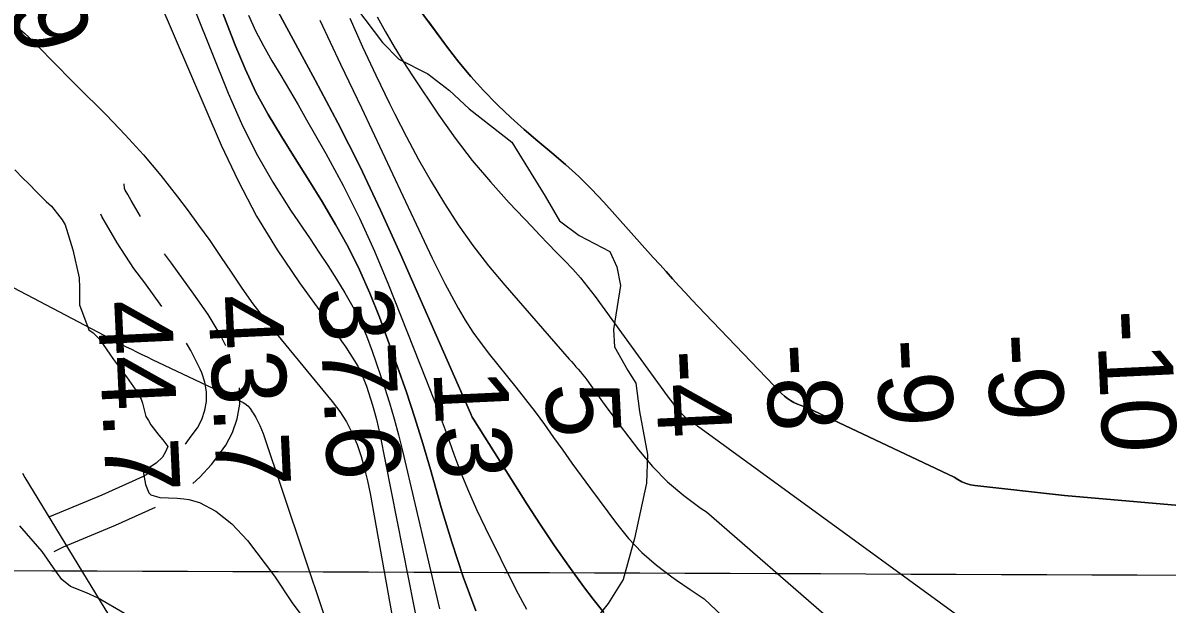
# Model space of a CAD drawing. Extents: x 3146026 to 3183936, y 897894 to 923344.
# Drawn here: x 3176640 to 3177673, y 909321 to 909845 of the extents above; entities that cross this region are included whole.
import ezdxf

# ---------------------------------------------------------------- set-up
doc = ezdxf.new("R2010")
doc.units = 0
for name, color, linetype in [('V-GRID-MAJR', 7, 'Continuous'), ('V-RIVR-EDGE', 7, 'Continuous'), ('V-RIVR-RANG', 7, 'Continuous'), ('V-ROAD-CNTR', 7, 'Continuous'), ('V-SITE-VEGE', 7, 'Continuous'), ('V-TOPO-DPTH', 7, 'Continuous'), ('V-TOPO-MAJR', 7, 'Continuous'), ('V-TOPO-MINR', 7, 'Continuous'), ('V-TOPO-WATR', 7, 'Continuous')]:
    doc.layers.add(name, color=color, linetype=linetype)

msp = doc.modelspace()

# ---------------------------------------------------------------- linework, layer by layer
at = {"layer": 'V-GRID-MAJR'}
msp.add_spline([(3150267.842, 909437.3570000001), (3155490.4390000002, 909418.746), (3160713.04, 909400.895), (3165935.643, 909383.804), (3171158.249, 909367.4720000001), (3176380.857, 909351.9), (3181603.467, 909337.087), (3181603.468, 909337.087)], degree=3, dxfattribs=at)
at = {"layer": 'V-RIVR-EDGE'}
msp.add_lwpolyline([(3176941.1836105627, 909858.1145793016), (3176964.6625229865, 909827.1109627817), (3176979.40585514, 909812.2945378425), (3177005.6993936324, 909798.8351746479), (3177025.0614378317, 909784.0073289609), (3177043.0333001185, 909767.3354246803), (3177081.2943752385, 909737.2190041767), (3177111.6579568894, 909688.6471507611), (3177124.535531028, 909666.4453548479), (3177142.0535166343, 909653.0076910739), (3177169.7303845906, 909638.6211592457), (3177176.1623192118, 909624.7490340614), (3177179.354302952, 909608.1136761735), (3177176.536250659, 909589.1838092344), (3177173.2517588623, 909568.407599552), (3177174.1366707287, 909552.7016944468), (3177186.0927866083, 909531.425925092), (3177193.4541740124, 909519.8608717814), (3177196.6244583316, 909494.4499610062), (3177203.918463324, 909455.6345066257), (3177202.9307647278, 909429.772003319), (3177192.184382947, 909379.916180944), (3177181.931850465, 909342.9916102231), (3177168.4839080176, 909321.3167837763), (3177151.805151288, 909300.5736942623)], dxfattribs=at)
at = {"layer": 'V-ROAD-CNTR'}
for points in [[(3176746.2445741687, 909670.2019604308), (3176737.8452203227, 909684.8461611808), (3176734.996217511, 909690.2528418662), (3176732.3887507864, 909694.0653403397), (3176731.8799635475, 909695.5723222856), (3176731.717774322, 909699.7622106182)], [(3176765.5091745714, 909589.1143084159), (3176750.325698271, 909610.3293978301), (3176740.3634910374, 909623.4479176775), (3176725.1992243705, 909646.596867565), (3176711.554779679, 909670.3858388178), (3176710.474866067, 909672.4352394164)], [(3176823.2585634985, 909553.5757920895), (3176818.2582470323, 909563.7990555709), (3176807.4803559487, 909581.9693519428), (3176794.374241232, 909600.3294416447), (3176774.4743017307, 909628.1346021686), (3176767.9927233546, 909636.6697302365)], [(3176786.803132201, 909465.190589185), (3176787.4979025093, 909465.9411311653), (3176792.1739722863, 909472.01698082), (3176797.7355624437, 909479.7054998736), (3176801.7015254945, 909487.3439749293), (3176804.5032509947, 909495.488229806), (3176806.007480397, 909503.5616103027), (3176805.866630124, 909512.2330879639), (3176804.4186520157, 909520.7156876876), (3176801.630956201, 909529.2414939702), (3176800.1986437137, 909532.4429976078), (3176791.8397529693, 909549.5329444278), (3176787.9698058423, 909556.0572343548)], [(3176793.4502803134, 909429.6137886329), (3176799.899052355, 909435.1756566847), (3176810.440097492, 909446.5628688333), (3176816.2200277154, 909454.0730191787), (3176823.3404375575, 909463.916500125), (3176829.348474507, 909475.4880250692), (3176833.5907490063, 909487.8197701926), (3176836.0525196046, 909501.0323896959), (3176835.8253698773, 909515.0169120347), (3176835.6878458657, 909515.8225603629)], [(3176664.687636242, 909399.704362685), (3176711.7187142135, 909419.3693367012), (3176748.379381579, 909435.9128562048), (3176756.0796261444, 909439.9865943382)], [(3176668.3329589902, 909368.2261877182), (3176676.8560975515, 909372.2754498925), (3176723.6772857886, 909391.8526632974), (3176759.88913414, 909408.1936484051)]]:
    msp.add_lwpolyline(points, dxfattribs=at)
at = {"layer": 'V-SITE-VEGE'}
for points in [[(3176632.935000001, 909712.3959999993), (3176640.3740000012, 909704.5969999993), (3176645.068000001, 909700.3059999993), (3176653.2860000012, 909691.7249999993), (3176661.114000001, 909683.9239999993), (3176666.201000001, 909679.6359999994), (3176673.639000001, 909669.8809999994), (3176675.599000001, 909667.1509999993), (3176678.3400000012, 909662.8589999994), (3176685.4110000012, 909640.2119999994)], [(3176685.4110000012, 909640.2119999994), (3176690.927000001, 909614.8269999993), (3176691.330000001, 909605.8399999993), (3176691.359000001, 909590.6029999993), (3176699.604000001, 909567.9579999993), (3176703.514000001, 909565.2299999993), (3176709.381000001, 909559.7719999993), (3176721.917000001, 909541.4309999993), (3176733.662000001, 909525.8249999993), (3176742.278000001, 909513.7269999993), (3176746.980000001, 909505.5309999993), (3176748.160000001, 909502.0189999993), (3176751.306000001, 909489.9109999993), (3176753.657000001, 909486.4009999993), (3176755.617000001, 909482.4969999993), (3176763.055000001, 909473.1339999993), (3176766.582000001, 909468.8389999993), (3176770.887000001, 909462.9879999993), (3176768.941000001, 909457.9069999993), (3176766.2150000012, 909453.2129999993), (3176760.364000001, 909447.7349999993), (3176748.656000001, 909440.2899999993), (3176751.021000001, 909428.5759999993), (3176753.767000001, 909421.1559999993), (3176755.723000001, 909419.2059999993), (3176763.934000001, 909416.8749999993), (3176779.562000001, 909416.1219999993), (3176785.423000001, 909415.7409999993), (3176790.111000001, 909414.9689999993), (3176799.493000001, 909412.2509999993), (3176814.351000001, 909404.4619999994), (3176828.827000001, 909393.1569999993), (3176842.919000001, 909377.9449999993), (3176867.196000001, 909345.9489999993), (3176883.254000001, 909321.7559999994), (3176891.870000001, 909310.0499999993)], [(3176732.079000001, 909312.1179999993), (3176708.220000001, 909326.1429999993), (3176697.666000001, 909330.8119999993), (3176683.204000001, 909336.6449999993), (3176675.376000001, 909342.8849999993), (3176669.8940000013, 909350.2989999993), (3176657.751000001, 909368.2499999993), (3176637.396000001, 909391.2629999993)]]:
    msp.add_lwpolyline(points, dxfattribs=at)
at = {"layer": 'V-TOPO-DPTH'}
for points in [[(3177683.6757924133, 909409.6507049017), (3177607.7544202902, 909416.1431519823), (3177604.2863426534, 909416.4394621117), (3177600.818235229, 909416.7354228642), (3177597.350083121, 909417.0308595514), (3177593.881901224, 909417.3259468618), (3177590.415026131, 909417.6343144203), (3177586.9499229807, 909417.9607357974), (3177583.487477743, 909418.3142379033), (3177580.026804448, 909418.6857938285), (3177499.1963510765, 909427.6839337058), (3177495.1873083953, 909428.4117257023), (3177491.299802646, 909429.4855579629), (3177487.5946022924, 909431.0784506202), (3177484.010938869, 909433.0173835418), (3177480.531500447, 909435.2411364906), (3177348.951681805, 909497.4570770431), (3177345.652515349, 909498.5753203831), (3177342.38982737, 909499.7857924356), (3177339.181857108, 909501.1346075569), (3177336.010365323, 909502.5756513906), (3177332.977192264, 909504.2393915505), (3177330.0879441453, 909506.1020948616), (3177327.414583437, 909508.2632428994), (3177324.885147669, 909510.6233540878), (3177255.784694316, 909582.4308937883), (3177249.820042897, 909588.6891584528), (3177243.8959300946, 909594.9852011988), (3177238.0326252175, 909601.3379110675), (3177232.2098589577, 909607.7283990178), (3177226.419669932, 909614.1491774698), (3177220.632369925, 909620.5725570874), (3177214.849403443, 909626.9998384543), (3177209.0693259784, 909633.4297209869), (3177164.3454961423, 909683.2152296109), (3177153.2290964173, 909695.0088416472), (3177141.757180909, 909706.4277656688), (3177129.751991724, 909717.2846576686), (3177117.391286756, 909727.7668616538), (3177104.908952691, 909738.1319270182), (3177092.6215180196, 909748.7171100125), (3177080.626432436, 909759.6324694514), (3177068.826246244, 909770.7679465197), (3177067.753097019, 909771.808597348), (3177055.88339229, 909783.9095585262), (3177044.4387312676, 909796.3814194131), (3177033.631635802, 909809.4096298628), (3177023.249584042, 909822.8087400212), (3176959.3607353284, 909909.6681480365)], [(3177049.058731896, 909314.5888359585), (3177037.616373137, 909345.317093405), (3177027.3272604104, 909376.4504764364), (3177017.806978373, 909407.8539431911), (3177008.108112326, 909442.1366286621), (3177001.225010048, 909465.480904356), (3176994.0016758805, 909488.7152788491), (3176986.267993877, 909511.7848015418), (3176978.1940799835, 909534.7444230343), (3176961.923938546, 909579.4312935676), (3176953.388541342, 909601.0066407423), (3176944.0848116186, 909622.2194875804), (3176933.6285831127, 909642.8885839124), (3176922.404022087, 909663.1951799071), (3176910.4789795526, 909683.1538520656), (3176898.3937473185, 909703.0137068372), (3176886.068230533, 909722.7253355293), (3176873.582524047, 909742.3381468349), (3176873.5719496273, 909742.3545368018), (3176861.609774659, 909762.2304041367), (3176850.5052009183, 909782.5410163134), (3176840.6870290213, 909803.5037457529), (3176831.7264583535, 909824.9012200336), (3176810.485142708, 909880.4261040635)], [(3176868.5030394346, 909858.7289154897), (3176904.0604976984, 909793.3219592), (3176924.4690748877, 909754.6217196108), (3176944.215175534, 909715.5967373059), (3176962.967561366, 909676.0846409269), (3176981.057470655, 909636.2478018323), (3177044.0099630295, 909492.8224729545), (3177045.588576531, 909489.3717666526), (3177046.7178390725, 909487.3691721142), (3177094.9806719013, 909411.0291682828), (3177107.2914306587, 909392.0522518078), (3177119.8929775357, 909373.275467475), (3177132.9307065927, 909354.798881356), (3177146.25922377, 909336.5224273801), (3177154.748859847, 909325.1630236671), (3177164.5848369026, 909313.2721461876)], [(3177164.5848369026, 909313.2721461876), (3177154.748859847, 909325.1630236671), (3177146.25922377, 909336.5224273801), (3177132.9307065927, 909354.798881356), (3177119.8929775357, 909373.275467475), (3177107.2914306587, 909392.0522518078), (3177094.9806719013, 909411.0291682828), (3177046.7178390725, 909487.3691721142), (3177045.588576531, 909489.3717666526), (3177044.0099630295, 909492.8224729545), (3176981.057470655, 909636.2478018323), (3176962.967561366, 909676.0846409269), (3176944.215175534, 909715.5967373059), (3176924.4690748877, 909754.6217196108), (3176904.0604976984, 909793.3219592), (3176868.5030394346, 909858.7289154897)], [(3176935.184967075, 909849.2626057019), (3176946.645204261, 909823.3152359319), (3176958.664999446, 909797.6222882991), (3176971.057833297, 909772.0989554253), (3176975.8345139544, 909762.5266918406), (3176986.389397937, 909742.0671817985), (3176997.3040912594, 909721.8077934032), (3177008.7584985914, 909701.8485874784), (3177020.5727152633, 909682.0895032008), (3177033.121069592, 909662.8228491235), (3177046.2843101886, 909644.0096917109), (3177060.3698801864, 909625.876779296), (3177075.0703364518, 909608.1973635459), (3177133.233923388, 909541.6989416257), (3177135.2654043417, 909539.3815826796), (3177137.3003315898, 909537.0672608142), (3177139.3404282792, 909534.7574945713), (3177141.383971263, 909532.4507654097), (3177143.3920382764, 909530.1159438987), (3177145.3494745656, 909527.7407220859), (3177147.230964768, 909525.3048998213), (3177149.0618242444, 909522.8286772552), (3177156.312807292, 909512.6907510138), (3177161.764452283, 909505.1398075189), (3177167.2605620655, 909497.6216745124), (3177172.823369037, 909490.1527572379), (3177178.4306408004, 909482.7166504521), (3177195.8761717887, 909459.7941158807), (3177208.42569703, 909444.9373192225), (3177221.866960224, 909431.0346789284), (3177236.6458303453, 909418.5632731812), (3177252.316438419, 909407.0460237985), (3177256.9754927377, 909403.9739348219), (3177595.4981524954, 909110.0426663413)], [(3176935.184967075, 909849.2626057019), (3176946.645204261, 909823.3152359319), (3176958.664999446, 909797.6222882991), (3176971.057833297, 909772.0989554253), (3176975.8345139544, 909762.5266918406), (3176986.389397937, 909742.0671817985), (3176997.3040912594, 909721.8077934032), (3177008.7584985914, 909701.8485874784), (3177020.5727152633, 909682.0895032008), (3177033.121069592, 909662.8228491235), (3177046.2843101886, 909644.0096917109), (3177060.3698801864, 909625.876779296), (3177075.0703364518, 909608.1973635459), (3177133.233923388, 909541.6989416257), (3177135.2654043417, 909539.3815826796), (3177137.3003315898, 909537.0672608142), (3177139.3404282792, 909534.7574945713), (3177141.383971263, 909532.4507654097), (3177143.3920382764, 909530.1159438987), (3177145.3494745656, 909527.7407220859), (3177147.230964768, 909525.3048998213), (3177149.0618242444, 909522.8286772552), (3177156.312807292, 909512.6907510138), (3177161.764452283, 909505.1398075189), (3177167.2605620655, 909497.6216745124), (3177172.823369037, 909490.1527572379), (3177178.4306408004, 909482.7166504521), (3177195.8761717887, 909459.7941158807), (3177208.42569703, 909444.9373192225), (3177221.866960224, 909431.0346789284), (3177236.6458303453, 909418.5632731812), (3177252.316438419, 909407.0460237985), (3177256.9754927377, 909403.9739348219), (3177595.4981524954, 909110.0426663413)], [(3177006.195605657, 909845.9942958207), (3177023.249584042, 909822.8087400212), (3177033.631635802, 909809.4096298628), (3177044.4387312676, 909796.3814194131), (3177055.88339229, 909783.9095585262), (3177067.753097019, 909771.808597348), (3177068.826246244, 909770.7679465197), (3177080.626432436, 909759.6324694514), (3177092.6215180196, 909748.7171100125), (3177104.908952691, 909738.1319270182), (3177117.391286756, 909727.7668616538), (3177129.751991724, 909717.2846576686), (3177141.757180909, 909706.4277656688), (3177153.2290964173, 909695.0088416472), (3177164.3454961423, 909683.2152296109), (3177209.0693259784, 909633.4297209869), (3177214.849403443, 909626.9998384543), (3177220.632369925, 909620.5725570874), (3177226.419669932, 909614.1491774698), (3177232.2098589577, 909607.7283990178), (3177238.0326252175, 909601.3379110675), (3177243.8959300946, 909594.9852011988), (3177249.820042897, 909588.6891584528), (3177255.784694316, 909582.4308937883), (3177324.885147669, 909510.6233540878), (3177327.414583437, 909508.2632428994), (3177330.0879441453, 909506.1020948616), (3177332.977192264, 909504.2393915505), (3177336.010365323, 909502.5756513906), (3177339.181857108, 909501.1346075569), (3177342.38982737, 909499.7857924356), (3177345.652515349, 909498.5753203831), (3177348.951681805, 909497.4570770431), (3177480.531500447, 909435.2411364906), (3177484.010938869, 909433.0173835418), (3177487.5946022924, 909431.0784506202), (3177491.299802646, 909429.4855579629), (3177495.1873083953, 909428.4117257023), (3177499.1963510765, 909427.6839337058), (3177580.026804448, 909418.6857938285), (3177583.487477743, 909418.3142379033), (3177586.9499229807, 909417.9607357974), (3177590.415026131, 909417.6343144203), (3177593.881901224, 909417.3259468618), (3177597.350083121, 909417.0308595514), (3177600.818235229, 909416.7354228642), (3177604.2863426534, 909416.4394621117), (3177607.7544202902, 909416.1431519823), (3177683.6757924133, 909409.6507049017)]]:
    msp.add_lwpolyline(points, dxfattribs=at)
at = {"layer": 'V-TOPO-MAJR'}
msp.add_lwpolyline([(3176634.205203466, 909841.9898608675), (3176642.0147601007, 909835.3097686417), (3176649.4974461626, 909828.265464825), (3176656.76221851, 909820.9783532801), (3176657.687836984, 909820.0045409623), (3176665.285532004, 909812.0811360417), (3176672.9290968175, 909804.2026251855), (3176680.6414663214, 909796.3914554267), (3176688.399705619, 909788.6251797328), (3176715.6651380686, 909761.5698493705), (3176732.640060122, 909743.9786475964), (3176749.0829353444, 909725.9236025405), (3176764.7277403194, 909707.1727925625), (3176779.8404984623, 909687.9581393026), (3176788.503274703, 909676.4383462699), (3176798.744517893, 909662.5363933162), (3176808.800124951, 909648.5041610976), (3176818.57727781, 909634.27650998), (3176828.1687945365, 909619.918579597), (3176837.8541379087, 909605.6346270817), (3176847.849580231, 909591.5791141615), (3176858.3101709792, 909577.8662606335), (3176869.0808606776, 909564.3818467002), (3176919.3466726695, 909503.5695434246), (3176926.109009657, 909494.4759905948), (3176932.2053903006, 909485.0006107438), (3176937.30283643, 909474.9524903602), (3176941.7343262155, 909464.5225429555), (3176945.3665204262, 909453.7215627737), (3176948.6176001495, 909442.8176694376), (3176951.2970081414, 909431.7594063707), (3176953.5953016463, 909420.5982301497), (3177009.7507372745, 909106.7102610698)], dxfattribs=at)
at = {"layer": 'V-TOPO-MINR'}
for points in [[(3176959.3607353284, 909909.6681480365), (3177023.249584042, 909822.8087400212), (3177033.631635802, 909809.4096298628), (3177044.4387312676, 909796.3814194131), (3177055.88339229, 909783.9095585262), (3177067.753097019, 909771.808597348), (3177068.826246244, 909770.7679465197), (3177080.626432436, 909759.6324694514), (3177092.6215180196, 909748.7171100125), (3177104.908952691, 909738.1319270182), (3177117.391286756, 909727.7668616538), (3177129.751991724, 909717.2846576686), (3177141.757180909, 909706.4277656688), (3177153.2290964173, 909695.0088416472), (3177164.3454961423, 909683.2152296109), (3177209.0693259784, 909633.4297209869), (3177214.849403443, 909626.9998384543), (3177220.632369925, 909620.5725570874), (3177226.419669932, 909614.1491774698), (3177232.2098589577, 909607.7283990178), (3177238.0326252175, 909601.3379110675), (3177243.8959300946, 909594.9852011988), (3177249.820042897, 909588.6891584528), (3177255.784694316, 909582.4308937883), (3177324.885147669, 909510.6233540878), (3177327.414583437, 909508.2632428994), (3177330.0879441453, 909506.1020948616), (3177332.977192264, 909504.2393915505), (3177336.010365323, 909502.5756513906), (3177339.181857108, 909501.1346075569), (3177342.38982737, 909499.7857924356), (3177345.652515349, 909498.5753203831), (3177348.951681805, 909497.4570770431), (3177480.531500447, 909435.2411364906), (3177484.010938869, 909433.0173835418), (3177487.5946022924, 909431.0784506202), (3177491.299802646, 909429.4855579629), (3177495.1873083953, 909428.4117257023), (3177499.1963510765, 909427.6839337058), (3177580.026804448, 909418.6857938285), (3177583.487477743, 909418.3142379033), (3177586.9499229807, 909417.9607357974), (3177590.415026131, 909417.6343144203), (3177593.881901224, 909417.3259468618), (3177597.350083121, 909417.0308595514), (3177600.818235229, 909416.7354228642), (3177604.2863426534, 909416.4394621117), (3177607.7544202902, 909416.1431519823), (3177683.6757924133, 909409.6507049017)], [(3176780.77056437, 909893.3925814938), (3176825.569922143, 909781.6348300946), (3176837.637171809, 909754.1470695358), (3176850.845458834, 909727.2665983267), (3176865.7653018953, 909701.297061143), (3176881.826182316, 909675.9348133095), (3176899.3173516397, 909650.199433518), (3176907.410120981, 909638.1088387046), (3176915.3874249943, 909625.9436920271), (3176923.191531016, 909613.666717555), (3176930.8801717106, 909601.3151912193), (3176938.038889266, 909588.7000406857), (3176944.6126599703, 909575.8108348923), (3176950.3090103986, 909562.5105462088), (3176955.420413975, 909548.9362022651), (3176966.462139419, 909516.3369156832), (3176971.043073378, 909502.1379052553), (3176975.3468543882, 909487.8597185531), (3176979.2349059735, 909473.4627674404), (3176982.84580461, 909458.9866400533), (3177016.24128934, 909316.3251185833)], [(3176810.485142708, 909880.4261040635), (3176831.7264583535, 909824.9012200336), (3176840.6870290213, 909803.5037457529), (3176850.5052009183, 909782.5410163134), (3176861.609774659, 909762.2304041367), (3176873.5719496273, 909742.3545368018), (3176873.582524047, 909742.3381468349), (3176886.068230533, 909722.7253355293), (3176898.3937473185, 909703.0137068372), (3176910.4789795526, 909683.1538520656), (3176922.404022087, 909663.1951799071), (3176933.6285831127, 909642.8885839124), (3176944.0848116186, 909622.2194875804), (3176953.388541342, 909601.0066407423), (3176961.923938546, 909579.4312935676), (3176978.1940799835, 909534.7444230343), (3176986.267993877, 909511.7848015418), (3176994.0016758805, 909488.7152788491), (3177001.225010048, 909465.480904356), (3177008.108112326, 909442.1366286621), (3177017.806978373, 909407.8539431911), (3177027.3272604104, 909376.4504764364), (3177037.616373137, 909345.317093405), (3177049.058731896, 909314.5888359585)], [(3176762.791294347, 909865.5301828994), (3176819.1652329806, 909734.7306951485), (3176834.4131133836, 909702.3370357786), (3176851.0250008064, 909670.7183806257), (3176869.68289876, 909640.2622317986), (3176889.7048037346, 909610.5810871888), (3176923.9860195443, 909563.2114540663), (3176927.8511501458, 909557.7686302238), (3176931.650338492, 909552.2810215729), (3176935.3506134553, 909546.7262357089), (3176938.9849461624, 909541.1266650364), (3176942.3335759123, 909535.3830095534), (3176945.371615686, 909529.4940963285), (3176947.943770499, 909523.3872964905), (3176950.2053353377, 909517.1352389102), (3176955.619272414, 909500.127689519), (3176957.5584949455, 909493.6598788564), (3176959.350658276, 909487.1542150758), (3176960.9222328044, 909480.5917716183), (3176962.346748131, 909473.9914750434), (3177013.595243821, 909215.4433608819)], [(3176843.873169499, 909851.9210339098), (3176850.129605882, 909837.8460097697), (3176857.2256773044, 909824.1750525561), (3176864.8815054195, 909810.773473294), (3176872.892634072, 909797.5355421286), (3176880.813003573, 909784.2441534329), (3176888.5972343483, 909770.8725784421), (3176896.290705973, 909757.4475459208), (3176913.49161238, 909727.0736687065), (3176929.101856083, 909698.12701248), (3176943.8945513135, 909668.7891328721), (3176957.4609238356, 909638.8644181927), (3176970.209747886, 909608.5484801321), (3177003.866900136, 909523.6359669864), (3177010.4175876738, 909506.8297367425), (3177016.8395912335, 909489.97531455), (3177023.0685688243, 909473.0486044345), (3177029.168862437, 909456.0737023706), (3177035.481387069, 909439.1936156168), (3177042.2042977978, 909422.4875995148), (3177049.542787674, 909406.0426893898), (3177057.291663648, 909389.7718499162), (3177085.4899794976, 909333.289230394), (3177094.69804298, 909316.0215057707)], [(3176908.182256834, 909847.3199125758), (3176926.96979364, 909807.7620111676), (3176945.7324991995, 909768.1923498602), (3176964.4579578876, 909728.6050487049), (3176983.1585853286, 909689.005987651), (3177009.6745697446, 909632.7892157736), (3177015.2193432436, 909621.3520295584), (3177020.924962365, 909609.9978340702), (3177026.87184992, 909598.7681246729), (3177032.9795830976, 909587.6214060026), (3177039.472867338, 909576.7164266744), (3177046.31715313, 909566.0492982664), (3177053.6879412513, 909555.7389462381), (3177061.4097309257, 909545.6664451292), (3177085.004186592, 909516.439711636), (3177093.805989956, 909505.306904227), (3177102.45401102, 909494.0583375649), (3177110.8713586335, 909482.6361320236), (3177119.134923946, 909471.0981672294), (3177127.329207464, 909459.5065868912), (3177135.585035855, 909447.9593828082), (3177143.933181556, 909436.4787431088), (3177152.342872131, 909425.0424796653), (3177175.760425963, 909393.4632039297), (3177186.86430254, 909379.9524215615), (3177198.7676409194, 909367.2704367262), (3177211.8701720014, 909355.8316481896), (3177225.7721648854, 909345.221657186), (3177230.035460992, 909342.2921899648), (3177242.4730035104, 909333.8648964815), (3177254.982229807, 909325.5469484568), (3177658.8106332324, 908944.230889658)], [(3176935.184967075, 909849.2626057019), (3176946.645204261, 909823.3152359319), (3176958.664999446, 909797.6222882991), (3176971.057833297, 909772.0989554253), (3176975.8345139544, 909762.5266918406), (3176986.389397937, 909742.0671817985), (3176997.3040912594, 909721.8077934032), (3177008.7584985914, 909701.8485874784), (3177020.5727152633, 909682.0895032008), (3177033.121069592, 909662.8228491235), (3177046.2843101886, 909644.0096917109), (3177060.3698801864, 909625.876779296), (3177075.0703364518, 909608.1973635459), (3177133.233923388, 909541.6989416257), (3177135.2654043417, 909539.3815826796), (3177137.3003315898, 909537.0672608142), (3177139.3404282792, 909534.7574945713), (3177141.383971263, 909532.4507654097), (3177143.3920382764, 909530.1159438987), (3177145.3494745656, 909527.7407220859), (3177147.230964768, 909525.3048998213), (3177149.0618242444, 909522.8286772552), (3177156.312807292, 909512.6907510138), (3177161.764452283, 909505.1398075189), (3177167.2605620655, 909497.6216745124), (3177172.823369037, 909490.1527572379), (3177178.4306408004, 909482.7166504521), (3177195.8761717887, 909459.7941158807), (3177208.42569703, 909444.9373192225), (3177221.866960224, 909431.0346789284), (3177236.6458303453, 909418.5632731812), (3177252.316438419, 909407.0460237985), (3177256.9754927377, 909403.9739348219), (3177595.4981524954, 909110.0426663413)], [(3176960.0311700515, 909850.2285655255), (3176967.446381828, 909836.6880527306), (3176975.1466820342, 909823.3179193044), (3176983.2746148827, 909810.2033549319), (3176991.687636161, 909797.2591699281), (3177015.65665223, 909761.6527596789), (3177030.3527309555, 909740.9587581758), (3177045.707960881, 909720.793219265), (3177062.0519176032, 909701.4203742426), (3177079.055025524, 909682.5759918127), (3177099.379821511, 909661.1532160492), (3177106.7436210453, 909653.4439603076), (3177114.141895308, 909645.7681583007), (3177121.591881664, 909638.1425368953), (3177129.0763427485, 909630.550369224), (3177136.3978308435, 909622.8228341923), (3177143.4687932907, 909614.8824143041), (3177150.1639672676, 909606.622667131), (3177156.6086155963, 909598.1500351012), (3177221.6410856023, 909508.4045456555), (3177224.552877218, 909504.5090763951), (3177227.539547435, 909500.6737196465), (3177230.6385355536, 909496.9285316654), (3177233.812402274, 909493.2434561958), (3177237.2039356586, 909489.8076904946), (3177240.805178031, 909486.6371688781), (3177244.7209838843, 909483.8645133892), (3177248.8464987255, 909481.3571019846), (3177577.603013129, 909242.0866781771)], [(3176590.474301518, 909627.5690564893), (3176719.6029970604, 909559.906337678), (3176724.2282332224, 909557.5077879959), (3176728.866825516, 909555.1356319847), (3176733.5254520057, 909552.8030664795), (3176738.197434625, 909550.4968946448), (3176742.8829686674, 909548.2178520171), (3176747.5732127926, 909545.9485833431), (3176752.2705220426, 909543.6939755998), (3176756.9725413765, 909541.4491418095), (3176838.951221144, 909502.4680496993), (3176840.4290531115, 909501.6429811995), (3176843.0734668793, 909499.5916124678), (3176845.3024444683, 909497.0251430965), (3176847.265538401, 909494.2311923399), (3176848.1662365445, 909492.7774107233), (3176850.4471689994, 909488.8831780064), (3176852.3413963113, 909485.4068078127), (3176854.0874846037, 909481.8630516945), (3176855.6113643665, 909478.2182166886), (3176856.9871051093, 909474.5059957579), (3176948.197178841, 909202.8783290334)], [(3176639.7641054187, 909438.6792302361), (3176642.0751875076, 909434.9323302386), (3176813.149171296, 909154.1618708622)]]:
    msp.add_lwpolyline(points, dxfattribs=at)
at = {"layer": 'V-TOPO-WATR'}
msp.add_lwpolyline([(3176868.5030394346, 909858.7289154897), (3176904.0604976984, 909793.3219592), (3176924.4690748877, 909754.6217196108), (3176944.215175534, 909715.5967373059), (3176962.967561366, 909676.0846409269), (3176981.057470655, 909636.2478018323), (3177044.0099630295, 909492.8224729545), (3177045.588576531, 909489.3717666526), (3177046.7178390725, 909487.3691721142), (3177094.9806719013, 909411.0291682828), (3177107.2914306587, 909392.0522518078), (3177119.8929775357, 909373.275467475), (3177132.9307065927, 909354.798881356), (3177146.25922377, 909336.5224273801), (3177154.748859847, 909325.1630236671), (3177164.5848369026, 909313.2721461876)], dxfattribs=at)

# ---------------------------------------------------------------- texts
at = {"layer": 'V-RIVR-RANG'}
for s, height, rotation, p in [('36.9', 66.9999999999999, 285.7683257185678, (3176592.435244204, 909979.7731690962)), ('37.6', 67, 272.6983257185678, (3176907.0821089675, 909605.4154992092)), ('43.7', 67, 272.6983257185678, (3176807.2910350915, 909598.6170897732)), ('44.7', 67, 272.6983257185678, (3176707.4140350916, 909593.6640897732)), ('-10', 67, 272.6983257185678, (3177608.817474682, 909585.0207031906)), ('-8', 67, 272.6983257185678, (3177309.9191377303, 909554.6139665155)), ('-9', 67, 272.6983257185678, (3177409.8333917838, 909558.7775053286)), ('-9', 67, 272.6983257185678, (3177509.7103917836, 909563.7305053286)), ('-4', 67, 272.6983257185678, (3177210.078391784, 909548.8705053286)), ('13', 67, 272.6983257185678, (3177010.684514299, 909531.3223805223)), ('5', 67, 272.6983257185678, (3177111.3562674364, 909519.4132085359))]:
    msp.add_text(s, height=height, rotation=rotation, dxfattribs=at).set_placement(p)

doc.saveas('drawing.dxf')
